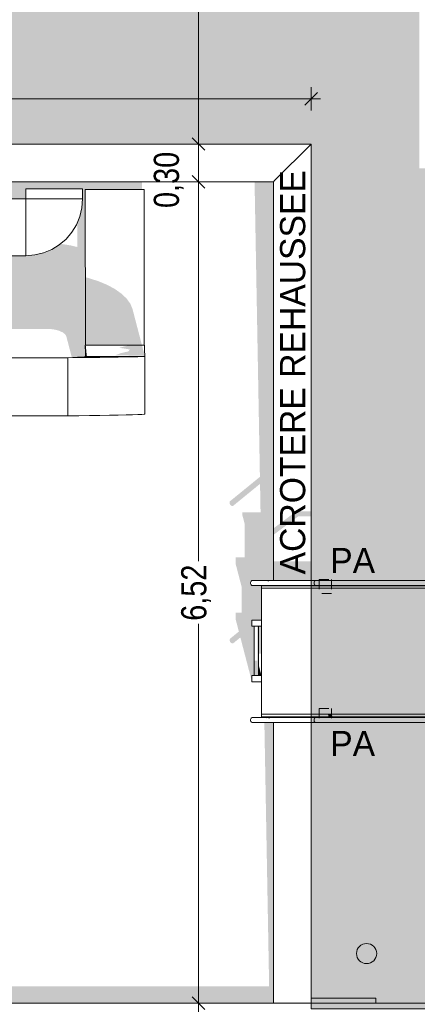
# Model space of a CAD drawing. Header units: millimetres. Extents: x 52659 to 1698020, y -10054 to 104697.
# Tile 283 of 363: x 277541 to 280700, y 26221 to 34037. Entities that reach past the tile are written whole.
import ezdxf

# ---------------------------------------------------------------- set-up
doc = ezdxf.new("R2010")
doc.units = ezdxf.units.MM
doc.header["$MEASUREMENT"] = 0
doc.linetypes.add('Tirets petits', pattern=[125, 75, -50])
for name, color, linetype in [('05-02 Cotation 200ème 100ème.Cotations', 7, 'Continuous'), ('06-02 Texte 200ème 100ème.Texte', 7, 'Continuous'), ('08-01 2D Dessin général.2D', 7, 'Continuous'), ('08-01 hachures', 7, 'Continuous'), ('A-FLOR-____-OTLN.Modèle IFC', 7, 'Continuous'), ('A-FLOR-HRAL-OTLN.Modèle IFC', 7, 'Continuous'), ('A-ROOF-____-OTLN.Modèle IFC', 7, 'Continuous'), ('A-WALL-____-OTLN.Modèle IFC', 7, 'Continuous'), ('M-EQPM-____-OTLN.Modèle IFC', 7, 'Continuous')]:
    doc.layers.add(name, color=color, linetype=linetype)
doc.styles.add('STYLE_GENERE_2', font='txt')
doc.styles.add('STYLE_GENERE_3', font='ARIALN.TTF')
doc.dimstyles.new('STYLE_GENERE__1', dxfattribs={"dimtxt": 200, "dimasz": 95, "dimexe": 0.18, "dimexo": 100, "dimgap": 0, "dimtad": 0, "dimlfac": 0.001, "dimzin": 0, "dimdsep": 46, "dimtxsty": 'STYLE_GENERE_3', "dimblk": 'ARROWHEAD_6', "dimblk1": 'ARROWHEAD_6', "dimblk2": 'ARROWHEAD_6', "dimcen": 0.09, "dimclrd": 7, "dimclre": 7, "dimclrt": 7, "dimazin": 0, "dimtfac": 1, "dimtdec": 4, "dimtmove": 2, "dimatfit": 3, "dimfxl": 1, "dimtolj": 1, "dimtzin": 0, "dimarcsym": 0})
doc.dimstyles.new('STYLE_GENERE__2', dxfattribs={"dimtxt": 200, "dimasz": 95, "dimexe": 0.18, "dimexo": 100, "dimgap": 0, "dimtad": 0, "dimlfac": 0.001, "dimzin": 0, "dimdsep": 46, "dimtxsty": 'STYLE_GENERE_3', "dimblk": 'ARROWHEAD_6', "dimblk1": 'ARROWHEAD_6', "dimblk2": 'ARROWHEAD_6', "dimcen": 0.09, "dimclrd": 7, "dimclre": 7, "dimclrt": 7, "dimazin": 0, "dimtfac": 1, "dimtdec": 4, "dimtmove": 0, "dimatfit": 3, "dimfxl": 1, "dimtolj": 1, "dimtzin": 0, "dimarcsym": 0})
doc.dimstyles.new('STYLE_GENERE__5', dxfattribs={"dimtxt": 200, "dimasz": 95, "dimexe": 0.18, "dimexo": 100, "dimgap": 0, "dimtad": 0, "dimtih": 1, "dimtoh": 1, "dimlfac": 0.001, "dimzin": 0, "dimdsep": 46, "dimtxsty": 'STYLE_GENERE_3', "dimblk": 'ARROWHEAD_6', "dimblk1": 'ARROWHEAD_6', "dimblk2": 'ARROWHEAD_6', "dimcen": 0.09, "dimclrd": 7, "dimclre": 7, "dimclrt": 7, "dimazin": 0, "dimtfac": 1, "dimtdec": 4, "dimtmove": 0, "dimatfit": 3, "dimfxl": 1, "dimtolj": 1, "dimtzin": 0, "dimarcsym": 0})

# ---------------------------------------------------------------- blocks, each defined once
blk = doc.blocks.new('*D855', base_point=(261781.6, 40089))
at = {"layer": '05-02 Cotation 200ème 100ème.Cotations', "color": 7, "linetype": 'Continuous', "lineweight": 25, "transparency": 16777216}
for p, q in [((273996.6, 33459.3), (273896.6, 33359.3)), ((279806.2, 33359.3), (279906.2, 33459.3))]:
    blk.add_line(p, q, dxfattribs=at)
at = {"layer": '05-02 Cotation 200ème 100ème.Cotations', "color": 7, "linetype": 'Continuous', "lineweight": 13, "transparency": 16777216}
for p, q in [((273946.6, 33315.6), (273946.6, 33503.1)), ((279856.2, 33315.6), (279856.2, 33503.1)), ((273871.6, 33409.3), (273946.6, 33409.3)), ((273946.6, 33409.3), (276652.6, 33409.3)), ((277150.3, 33409.3), (279856.2, 33409.3)), ((279856.2, 33409.3), (279931.2, 33409.3))]:
    blk.add_line(p, q, dxfattribs=at)
at = {"layer": '05-02 Cotation 200ème 100ème.Cotations', "color": 7, "lineweight": 9, "transparency": 16777216, "insert": (276677.4, 33309.3), "char_height": 200, "attachment_point": 7, "style": 'STYLE_GENERE_3'}
blk.add_mtext('\\A1;5,91', dxfattribs=at)
blk = doc.blocks.new('ARROWHEAD_6')
at = {"color": 0, "linetype": 'Continuous', "lineweight": 0}
for p, q in [((0, 0), (-1, 0)), ((-0.5, -0.5), (0.5, 0.5))]:
    blk.add_line(p, q, dxfattribs=at)
blk = doc.blocks.new('*D872', base_point=(261781.6, 40089))
at = {"layer": '05-02 Cotation 200ème 100ème.Cotations', "color": 7, "linetype": 'Continuous', "lineweight": 25, "transparency": 16777216}
for p, q in [((278911, 32800.4), (279011, 32700.4)), ((278911, 26279.2), (279011, 26179.2))]:
    blk.add_line(p, q, dxfattribs=at)
at = {"layer": '05-02 Cotation 200ème 100ème.Cotations', "color": 7, "linetype": 'Continuous', "lineweight": 13, "transparency": 16777216}
for p, q in [((279054.8, 32750.4), (278867.3, 32750.4)), ((278961, 29738.7), (278961, 32750.4)), ((278961, 26229.2), (278961, 29240.9)), ((279054.8, 26229.2), (278867.3, 26229.2)), ((278961, 26154.2), (278961, 26229.2))]:
    blk.add_line(p, q, dxfattribs=at)
at = {"layer": '05-02 Cotation 200ème 100ème.Cotations', "color": 7, "lineweight": 9, "transparency": 16777216, "char_height": 200, "attachment_point": 7, "rotation": 90, "style": 'STYLE_GENERE_3'}
for s, insert in [('\\A1;0,30', (278843.3, 32542.7)), ('\\A1;6,52', (279061, 29265.8))]:
    blk.add_mtext(s, dxfattribs=dict(at, insert=insert))
blk = doc.blocks.new('*D873', base_point=(261781.6, 40089))
at = {"layer": '05-02 Cotation 200ème 100ème.Cotations', "color": 7, "linetype": 'Continuous', "lineweight": 25, "transparency": 16777216}
for p, q in [((278911, 33100.4), (279011, 33000.4)), ((278911, 32800.4), (279011, 32700.4))]:
    blk.add_line(p, q, dxfattribs=at)
at = {"layer": '05-02 Cotation 200ème 100ème.Cotations', "color": 7, "linetype": 'Continuous', "lineweight": 13, "transparency": 16777216}
for p, q in [((279054.8, 33050.4), (278867.3, 33050.4)), ((278961, 32750.4), (278961, 33050.4)), ((279054.8, 32750.4), (278867.3, 32750.4))]:
    blk.add_line(p, q, dxfattribs=at)
blk = doc.blocks.new('*D874', base_point=(261781.6, 40089))
at = {"layer": '05-02 Cotation 200ème 100ème.Cotations', "color": 7, "linetype": 'Continuous', "lineweight": 13, "transparency": 16777216}
for p, q in [((279054.8, 40099), (278867.3, 40099)), ((278961, 40099), (278961, 40174)), ((278961, 36823.6), (278961, 40099)), ((278961, 33050.4), (278961, 36325.8)), ((279054.8, 33050.4), (278867.3, 33050.4))]:
    blk.add_line(p, q, dxfattribs=at)
at = {"layer": '05-02 Cotation 200ème 100ème.Cotations', "color": 7, "linetype": 'Continuous', "lineweight": 25, "transparency": 16777216}
for p, q in [((279011, 40049), (278911, 40149)), ((278911, 33100.4), (279011, 33000.4))]:
    blk.add_line(p, q, dxfattribs=at)
at = {"layer": '05-02 Cotation 200ème 100ème.Cotations', "color": 7, "lineweight": 9, "transparency": 16777216, "insert": (279061, 36350.7), "char_height": 200, "attachment_point": 7, "rotation": 90, "style": 'STYLE_GENERE_3'}
blk.add_mtext('\\A1;7,05', dxfattribs=at)
blk = doc.blocks.new('*D879', base_point=(261781.6, 40089))
at = {"layer": '05-02 Cotation 200ème 100ème.Cotations', "color": 7, "linetype": 'Continuous', "lineweight": 13, "transparency": 16777216}
for p, q in [((262071.6, 38507.3), (262071.6, 38694.8)), ((291896.6, 38507.3), (291896.6, 38694.8)), ((262071.6, 38601), (276671.2, 38601)), ((277297, 38601), (291896.6, 38601))]:
    blk.add_line(p, q, dxfattribs=at)
at = {"layer": '05-02 Cotation 200ème 100ème.Cotations', "color": 7, "linetype": 'Continuous', "lineweight": 25, "transparency": 16777216}
for p, q in [((262121.6, 38651), (262021.6, 38551)), ((291946.6, 38651), (291846.6, 38551))]:
    blk.add_line(p, q, dxfattribs=at)
at = {"layer": '05-02 Cotation 200ème 100ème.Cotations', "color": 7, "lineweight": 9, "transparency": 16777216, "char_height": 200, "attachment_point": 7, "style": 'STYLE_GENERE_3'}
for s, insert in [('\\A1;0,15', (291747.6, 38771)), ('\\A1;29,83', (276696.1, 38501))]:
    blk.add_mtext(s, dxfattribs=dict(at, insert=insert))

msp = doc.modelspace()

# ---------------------------------------------------------------- hatches: boundary and pattern name
at = {"layer": '08-01 hachures', "linetype": 'Continuous', "lineweight": 0, "true_color": 0x5d5d5d}
h = msp.add_hatch(dxfattribs=at)
h.set_pattern_fill('CROSS_225_29_0002', color=251, style=0, pattern_type=2)
h.set_pattern_definition([(360, (261781.56, 40089.01), (127, 127), [63.5, -190.5]), (90, (261813.31, 40057.26), (-126.99996, 127.00004), [63.5, -190.5])])
h.paths.add_polyline_path([(291896.616, 39799.316), (291896.616, 26184.777), (279856.246, 26184.777), (279856.246, 33050.401), (273946.616, 33050.401), (273946.616, 27583.896), (268398.725, 27583.896), (268398.725, 27184.128), (273946.616, 27184.128), (273946.616, 26229.221), (267589.344, 26229.221), (267589.78, 26089.012), (262071.556, 26099.012), (262062.289, 39808.28)])
h.paths.add_polyline_path([(264195.257, 32856.94), (262795.257, 32856.94), (262795.257, 34278.427), (264195.257, 34278.427)], flags=0)
h.paths.add_polyline_path([(265845.317, 32856.94), (265845.317, 34192.524), (267195.317, 34192.524), (267195.317, 32856.94)], flags=0)
h.paths.add_polyline_path([(272245.317, 34267.248), (270895.317, 34267.248), (270895.317, 35602.833), (272245.317, 35602.833)], flags=0)
h.paths.add_polyline_path([(272342.536, 31701.424), (273207.642, 31701.424), (273207.642, 30827.306), (272342.536, 30827.306)], flags=0)
h.paths.add_polyline_path([(275500.317, 34217.782), (274100.317, 34217.782), (274100.317, 35639.269), (275500.317, 35639.269)], flags=0)
h.paths.add_polyline_path([(282115.317, 32856.94), (280715.317, 32856.94), (280715.317, 34241.991), (282115.317, 34241.991)], flags=0)
h.paths.add_polyline_path([(283715.143, 32856.94), (283715.143, 34241.991), (285115.143, 34241.991), (285115.143, 32856.94)], flags=0)
h.paths.add_polyline_path([(284346.151, 31701.424), (285211.258, 31701.424), (285211.258, 30827.306), (284346.151, 30827.306)], flags=0)
h.paths.add_polyline_path([(286715.317, 32856.94), (286715.317, 34278.427), (288115.317, 34278.427), (288115.317, 32856.94)], flags=0)
h.paths.add_polyline_path([(289686.273, 32856.94), (289686.273, 34241.991), (291086.273, 34241.991), (291086.273, 32856.94)], flags=0)
at = {"layer": 'A-FLOR-____-OTLN.Modèle IFC', "linetype": 'Continuous', "lineweight": 0, "true_color": 0xbfbfbf}
for points in [[(274286.146, 31954.474), (274287.797, 31949.857), (274289.334, 31948.962), (274492.431, 31948.962), (274498.599, 31942.793), (274498.874, 31921.82), (274565.228, 31921.82), (274599.487, 31887.561), (274598.078, 31981.177), (274320.773, 31981.177), (274320.773, 32331.177), (275876.412, 32331.177), (275876.412, 32331.157), (275950.734, 32325.307), (275972.602, 32321.319), (275988.113, 32317.844), (276023.481, 32307.841), (276059.621, 32294.462), (276062.982, 32293.045), (276092.599, 32279.211), (276125.459, 32260.799), (276127.114, 32259.779), (276156.389, 32240.122), (276186.192, 32216.598), (276186.65, 32216.206), (276213.279, 32191.534), (276236.693, 32166.365), (276261.866, 32134.645), (276283.019, 32102.938), (276300.955, 32070.855), (276308.383, 32052.922), (276317.068, 32035.797), (276322.697, 32018.365), (276329.585, 32001.736), (276339.876, 31965.168), (276344.445, 31943.908), (276344.768, 31940.503), (276347.051, 31928.99), (276352.921, 31854.407), (276352.921, 31469.949), (276002.921, 31469.949), (276002.921, 31854.407), (275996.791, 31890.728), (275993.469, 31899.948), (275983.282, 31919.935), (275971.819, 31935.801), (275957.825, 31949.795), (275941.908, 31961.421), (275923.339, 31970.885), (275908.224, 31976.095), (275876.151, 31981.177), (275844.444, 31981.177), (275846.35, 31884.322), (275845.743, 31764.403), (275844.95, 31635.692), (275848.32, 31603.075), (275848.327, 31597.686), (275936.746, 31258.958), (275936.746, 31257.53), (275945.897, 31235.751), (275954.53, 31226.691), (276002.428, 31226.784), (276002.428, 31350.871), (276002.527, 31356.689), (276002.625, 31373.572), (276002.724, 31399.868), (276002.823, 31433.003), (276002.921, 31469.733), (276352.648, 31469.734), (276352.65, 31407.693), (276352.648, 31352.757), (276420.475, 31353.007), (276498.068, 31353.29), (276498.323, 31179.45), (276498.322, 31419.529), (276561.736, 31419.529), (276561.607, 31454.509), (276561.329, 31536.699), (276561.051, 31625.67), (276560.773, 31720.661), (276560.773, 32354.407), (276486.594, 32354.407), (276486.594, 32334.778), (276259.414, 32334.777), (276259.414, 32242.728), (276250.428, 32264.424), (276211.338, 32328.214), (276188.968, 32354.407), (274320.773, 32354.407), (274320.773, 32704.407), (277011.788, 32704.407), (277011.788, 32614.11), (277590.491, 32614.11), (277590.491, 32694.109), (278040.491, 32694.11), (278040.491, 32614.11), (278034.951, 32543.714), (278018.466, 32475.052), (277999.456, 32429.157), (277999.744, 32232.515), (277944.487, 32245.526), (277864.698, 32258.34), (277854.994, 32250.052), (277794.786, 32213.157), (277729.548, 32186.134), (277660.886, 32169.65), (277590.491, 32164.11), (277011.788, 32164.11), (277011.788, 31720.661), (277011.51, 31625.67), (277011.232, 31536.699), (277010.955, 31454.509), (277010.825, 31419.529), (277088.178, 31419.529), (277088.178, 31582.6), (277743.089, 31582.6), (277743.089, 31587.642), (277744.476, 31582.455), (277783.986, 31582.112), (277821.889, 31576.977), (277855.634, 31567.58), (277882.934, 31554.736), (277901.987, 31539.504), (277911.192, 31523.708), (277911.192, 31523.432), (277955.1, 31355.223), (277962.827, 31355.551), (277998.788, 31357.198), (278029.471, 31358.836), (278052.822, 31360.464), (278063.24, 31361.626), (278062.856, 31389.252), (278061.94, 31453.902), (278063.21, 31453.902), (278061.4, 32688.841), (278511.569, 32689.501), (278511.48, 32750.401), (274270.246, 32750.401), (274270.246, 32547.975), (274276.31, 32524.746), (274270.246, 32524.746), (274270.246, 32174.746), (274300.202, 32059.986), (274282.959, 32059.986), (274281.639, 32057.098), (274280.626, 32050.624), (274279.989, 32041.005), (274279.772, 32028.896), (274279.989, 32015.123), (274280.626, 32000.624), (274281.639, 31986.388), (274282.959, 31973.384), (274284.497, 31962.498)], [(279208.815, 29112.364), (279209.417, 29106.992), (279211.183, 29101.595), (279213.993, 29096.54), (279217.654, 29092.172), (279221.918, 29088.789), (279226.494, 29086.622), (279231.07, 29085.817), (279235.334, 29086.43), (279238.995, 29088.42), (279294.119, 29133.48), (279385.866, 28781.999), (279385.866, 28830.913), (279403.351, 28830.913), (279403.351, 29222), (279385.866, 29221.999), (279385.866, 29270.913), (279461.457, 29270.913), (279461.457, 29544.273), (279556.246, 29544.273), (279556.246, 29545.671), (279546.712, 29545.67), (279390.251, 29545.499), (279386.063, 29546.18), (279382.161, 29548.178), (279378.81, 29551.357), (279376.238, 29555.499), (279374.622, 29560.322), (279374.071, 29565.499), (279374.622, 29570.675), (279376.238, 29575.499), (279378.81, 29579.641), (279382.161, 29582.819), (279386.063, 29584.817), (279390.251, 29585.499), (279529.686, 29585.346), (279556.246, 29585.378), (279556.246, 32750.401), (279406.917, 32750.401), (279449.358, 30408.239), (279418.998, 30383.491), (279327.889, 30309.203), (279212.806, 30215.596), (279209.997, 30212.366), (279208.23, 30208.116), (279207.628, 30203.136), (279208.23, 30197.764), (279209.997, 30192.366), (279212.806, 30187.312), (279216.468, 30182.944), (279220.731, 30179.561), (279225.307, 30177.394), (279229.883, 30176.589), (279234.147, 30177.202), (279237.808, 30179.191), (279358, 30277.441), (279441.65, 30345.458), (279450.367, 30352.585), (279454.463, 30126.557), (279309.464, 30126.557), (279309.464, 30106.557), (279328.588, 30033.29), (279328.588, 29770.161), (279255.547, 29770.161), (279255.547, 29721.247), (279304.154, 29535.036), (279304.154, 29330.161), (279255.547, 29330.161), (279255.547, 29281.247), (279281.95, 29180.1), (279213.993, 29124.824), (279211.183, 29121.595), (279209.417, 29117.345)], [(277590.491, 32614.11), (277590.491, 32613.797), (277590.709, 32613.91), (277590.803, 32614.109)], [(279458.907, 29221.999), (279461.457, 29221.999), (279461.457, 29270.913), (279458.907, 29270.913)], [(279403.768, 28830.913), (279438.511, 28830.913), (279438.511, 29221.999), (279428.202, 29221.999), (279428.202, 28948.544), (279403.768, 28948.544)], [(279438.511, 29222), (279438.511, 29003.521), (279461.457, 29003.521), (279461.457, 29222)], [(279438.511, 28830.913), (279461.457, 28830.913), (279438.511, 28918.819)], [(279458.907, 28830.913), (279458.907, 28781.999), (279461.457, 28781.999), (279461.457, 28830.913)], [(274246.616, 26229.221), (279556.246, 26229.221), (279556.246, 28457.369), (279547.255, 28457.367), (279484.711, 28457.299), (279522.636, 26364.378), (274246.616, 26364.378)], [(279483.99, 28497.094), (279530.23, 28497.044), (279556.246, 28497.074), (279556.246, 28504.273), (279483.86, 28504.273)], [(279990.059, 28524.273), (279995.28, 28504.273), (280025.785, 28504.273), (280020.564, 28524.273)]]:
    msp.add_hatch(color=9, dxfattribs=at).paths.add_polyline_path(points)
at = {"layer": 'A-FLOR-HRAL-OTLN.Modèle IFC', "linetype": 'Continuous', "lineweight": 0, "true_color": 0xbfbfbf}
for points in [[(279517.945, 29581.172), (279493.457, 29577.674), (279535.613, 29581.366)], [(280027.552, 29585.506), (280007.552, 29585.506), (280007.552, 29585.419), (280027.552, 29585.405)], [(279518.487, 28492.869), (279494, 28489.372), (279536.155, 28493.063)], [(280007.552, 28497.116), (280027.552, 28497.103), (280027.552, 28497.504), (280007.552, 28497.504)]]:
    msp.add_hatch(color=9, dxfattribs=at).paths.add_polyline_path(points)
at = {"layer": 'A-ROOF-____-OTLN.Modèle IFC', "linetype": 'Continuous', "lineweight": 0, "true_color": 0xbfbfbf}
for points in [[(262071.556, 26099.012), (267589.344, 26099.012), (267589.344, 26229.221), (273946.616, 26229.221), (273946.616, 33050.401), (279843.635, 33050.401), (279828.817, 33107.171), (279829.663, 33152.238), (279822.527, 33179.577), (273912.897, 33179.577), (273907.803, 32908.336), (273911.998, 26368.242), (267553.055, 26368.241), (267552.086, 26355.382), (267520.461, 26476.534), (267520.632, 26485.649), (267513.496, 26512.988), (262071.556, 26512.988)], [(279556.246, 29946.966), (279635.016, 30006.018), (279753.587, 30094.453), (279856.246, 30094.451), (279856.246, 30135.788), (279740.433, 30135.78), (279737.774, 30134.705), (279609.524, 30038.582), (279556.246, 29998.757)], [(279556.246, 29585.378), (279639.758, 29585.476), (279743.511, 29585.345), (279856.246, 29585.463), (279856.246, 29736.629), (279556.246, 29736.629)], [(279556.246, 29544.273), (279856.246, 29544.273), (279856.246, 29545.535), (279736.238, 29545.662), (279638.642, 29545.683), (279633.356, 29545.683), (279556.246, 29545.671)], [(279856.246, 29544.273), (320606.617, 29544.273), (320606.617, 29545.262), (320587.552, 29545.262), (320587.552, 29545.603), (320514.266, 29545.653), (320353.32, 29545.507), (320179.465, 29545.653), (320036.037, 29545.74), (319772.494, 29545.59), (319571.511, 29545.679), (319416.225, 29545.621), (319185.732, 29545.564), (319167.552, 29545.558), (319167.552, 29545.262), (319147.552, 29545.262), (319147.552, 29545.552), (319014.188, 29545.51), (318837.325, 29545.512), (318552.737, 29545.674), (318467.705, 29545.528), (318343.884, 29545.551), (318197.071, 29545.599), (318100.864, 29545.602), (317903.491, 29545.5), (317727.552, 29545.5), (317727.552, 29545.262), (317707.552, 29545.262), (317707.552, 29545.5), (317594.642, 29545.499), (317291.624, 29545.548), (317047.49, 29545.712), (316828.337, 29545.509), (316598.712, 29545.523), (316358.311, 29545.504), (316287.552, 29545.506), (316287.552, 29545.262), (316267.552, 29545.262), (316267.552, 29545.507), (316078.615, 29545.512), (315796.47, 29545.499), (315625.017, 29545.504), (315469.826, 29545.532), (315253.938, 29545.659), (315171.676, 29545.601), (315021.642, 29545.588), (314847.552, 29545.521), (314847.552, 29545.262), (314827.552, 29545.262), (314827.552, 29545.514), (314819.667, 29545.511), (314669.779, 29545.582), (314627.552, 29545.569), (314627.552, 29545.262), (314607.552, 29545.262), (314607.552, 29545.562), (314484.465, 29545.523), (314322.701, 29545.58), (314213.403, 29545.521), (314136.027, 29545.644), (313874.475, 29545.535), (313695.569, 29545.502), (313523.841, 29545.525), (313211.069, 29545.507), (313187.552, 29545.506), (313187.552, 29545.262), (313167.552, 29545.262), (313167.552, 29545.506), (313000.591, 29545.503), (312773.348, 29545.526), (312597.661, 29545.516), (312398.603, 29545.499), (312216.794, 29545.572), (312026.856, 29545.539), (311757.049, 29545.596), (311737.552, 29545.599), (311737.552, 29545.262), (311717.552, 29545.262), (311717.552, 29545.602), (311582.423, 29545.624), (311395.58, 29545.505), (311201.129, 29545.579), (311032.412, 29545.553), (310824.379, 29545.504), (310626.038, 29545.506), (310445.388, 29545.539), (310287.552, 29545.527), (310287.552, 29545.262), (310267.552, 29545.262), (310267.552, 29545.526), (310044.532, 29545.5), (309842.051, 29545.558), (309637.807, 29545.502), (309328.93, 29545.523), (309129.108, 29545.606), (308878.078, 29545.526), (308837.552, 29545.544), (308837.552, 29545.262), (308817.552, 29545.262), (308817.552, 29545.553), (308627.552, 29545.636), (308627.552, 29545.262), (308607.552, 29545.262), (308607.552, 29545.634), (308416.71, 29545.503), (308250.741, 29545.58), (308073.84, 29545.55), (307881.5, 29545.536), (307690.821, 29545.509), (307521.436, 29545.522), (307337.881, 29545.551), (307187.552, 29545.525), (307187.552, 29545.262), (307167.552, 29545.262), (307167.552, 29545.521), (307111.657, 29545.512), (306871.371, 29545.55), (306628.866, 29545.551), (306336.635, 29545.575), (306139.562, 29545.528), (305922.979, 29545.499), (305727.552, 29545.513), (305727.552, 29545.262), (305707.552, 29545.262), (305707.552, 29545.515), (305647.295, 29545.519), (305354.051, 29545.499), (305185.585, 29545.533), (305011.372, 29545.581), (304779.792, 29545.591), (304604.008, 29545.508), (304422.379, 29545.553), (304287.552, 29545.56), (304287.552, 29545.262), (304267.552, 29545.262), (304267.552, 29545.562), (304159.494, 29545.567), (303909.842, 29545.499), (303746.294, 29545.606), (303444.338, 29545.502), (303211.152, 29545.516), (302966.289, 29545.665), (302847.552, 29545.575), (302847.552, 29545.262), (302827.552, 29545.262), (302827.552, 29545.559), (302780.366, 29545.523), (302627.552, 29545.508), (302627.552, 29545.262), (302607.552, 29545.262), (302607.552, 29545.506), (302556.951, 29545.501), (302331.076, 29545.5), (302165.366, 29545.549), (302005.271, 29545.504), (301703.02, 29545.507), (301487.552, 29545.583), (301487.552, 29545.262), (301467.552, 29545.262), (301467.552, 29545.59), (301298.165, 29545.652), (301063.919, 29545.516), (300818.616, 29545.503), (300588.561, 29545.519), (300357.499, 29545.525), (300327.552, 29545.533), (300327.552, 29545.262), (300307.552, 29545.262), (300307.552, 29545.538), (300108.505, 29545.59), (299863.779, 29545.506), (299547.856, 29545.538), (299425.368, 29545.599), (299299.593, 29545.527), (299187.552, 29545.537), (299187.552, 29545.262), (299167.552, 29545.262), (299167.552, 29545.539), (299061.58, 29545.548), (298946.137, 29545.595), (298684.818, 29545.503), (298433.613, 29545.499), (298256.953, 29545.504), (298094.917, 29545.532), (298047.552, 29545.542), (298047.552, 29545.262), (298027.552, 29545.262), (298027.552, 29545.547), (297910.817, 29545.572), (297827.552, 29545.546), (297827.552, 29545.262), (297807.552, 29545.262), (297807.552, 29545.54), (297752.212, 29545.522), (297586.509, 29545.512), (297411.874, 29545.505), (297211.585, 29545.612), (296996.145, 29545.596), (296729.793, 29545.591), (296456.828, 29545.674), (296385.97, 29545.53), (296367.552, 29545.529), (296367.552, 29545.262), (296347.552, 29545.262), (296347.552, 29545.527), (296171.203, 29545.509), (295888.336, 29545.558), (295683.019, 29545.672), (295513.243, 29545.559), (295305.038, 29545.663), (295045.607, 29545.567), (294947.552, 29545.625), (294947.552, 29545.262), (294927.552, 29545.262), (294927.552, 29545.636), (294873.362, 29545.668), (294705.545, 29545.543), (294401.814, 29545.538), (294140.764, 29545.612), (293901.453, 29545.556), (293690.372, 29545.562), (293517.281, 29545.506), (293487.552, 29545.507), (293487.552, 29545.262), (293467.552, 29545.262), (293467.552, 29545.507), (293242.069, 29545.513), (293082.087, 29545.588), (292963.334, 29545.623), (292693.559, 29545.602), (292522.883, 29545.52), (292338.046, 29545.512), (292148.506, 29545.505), (292047.552, 29545.53), (292047.552, 29545.262), (292027.552, 29545.262), (292027.552, 29545.535), (291836.467, 29545.582), (291807.552, 29545.596), (291807.552, 29545.262), (291787.552, 29545.262), (291787.552, 29545.606), (291629.155, 29545.681), (291387.494, 29545.5), (291090.034, 29545.521), (290797.661, 29545.504), (290503.514, 29545.559), (290387.552, 29545.544), (290387.552, 29545.262), (290367.552, 29545.262), (290367.552, 29545.542), (290213.914, 29545.522), (290048.448, 29545.615), (289871.651, 29545.505), (289741.275, 29545.743), (289567.896, 29545.623), (289374.97, 29545.531), (289222.352, 29545.568), (289035.744, 29545.499), (288927.552, 29545.512), (288927.552, 29545.262), (288907.552, 29545.262), (288907.552, 29545.515), (288842.826, 29545.523), (288564.225, 29545.588), (288381.734, 29545.578), (288165.475, 29545.527), (287963.569, 29545.507), (287780.203, 29545.499), (287613.485, 29545.573), (287487.552, 29545.521), (287487.552, 29545.262), (287467.552, 29545.262), (287467.552, 29545.512), (287436.825, 29545.5), (287130.669, 29545.509), (286914.779, 29545.558), (286718.957, 29545.509), (286434.953, 29545.508), (286154.334, 29545.502), (286047.552, 29545.52), (286047.552, 29545.262), (286027.552, 29545.262), (286027.552, 29545.524), (285934.667, 29545.54), (285807.552, 29545.523), (285807.552, 29545.262), (285787.552, 29545.262), (285787.552, 29545.52), (285712.506, 29545.511), (285530.667, 29545.596), (285283.025, 29545.532), (285055.349, 29545.501), (284741.261, 29545.636), (284498.315, 29545.526), (284367.552, 29545.512), (284367.552, 29545.262), (284347.552, 29545.262), (284347.552, 29545.51), (284251.984, 29545.499), (284074.38, 29545.543), (283885.181, 29545.54), (283673.778, 29545.606), (283438.542, 29545.513), (283229.046, 29545.559), (283014.702, 29545.507), (282927.552, 29545.579), (282927.552, 29545.262), (282907.552, 29545.262), (282907.552, 29545.596), (282816.724, 29545.67), (282600.278, 29545.57), (282379.057, 29545.511), (282150.307, 29545.509), (281926.705, 29545.607), (281743.492, 29545.614), (281549.19, 29545.509), (281467.552, 29545.529), (281467.552, 29545.262), (281447.552, 29545.262), (281447.552, 29545.534), (281369.265, 29545.553), (281191.006, 29545.57), (280955.082, 29545.59), (280684.184, 29545.527), (280428.368, 29545.654), (280278.541, 29545.499), (280110.59, 29545.657), (280027.552, 29545.597), (280027.552, 29545.262), (280007.552, 29545.262), (280007.552, 29545.583), (279889.868, 29545.499), (279856.246, 29545.535)], [(279856.246, 26269.012), (280371.556, 26269.012), (280371.556, 26229.221), (320606.616, 26229.221), (320606.616, 28457.26), (320587.552, 28457.26), (320587.552, 28457.301), (320571.782, 28457.312), (320572.007, 26368.242), (279856.246, 26368.242)], [(279556.246, 26229.221), (279856.246, 26229.221), (279856.246, 26235.62), (279556.246, 26235.62)]]:
    msp.add_hatch(color=9, dxfattribs=at).paths.add_polyline_path(points)
at = {"layer": 'M-EQPM-____-OTLN.Modèle IFC', "linetype": 'Continuous', "lineweight": 0, "true_color": 0xbfbfbf}
for points in [[(278063.21, 31453.902), (278511.954, 31453.902), (278436.807, 31741.759), (278436.807, 31742.102), (278419.205, 31783.68), (278389.533, 31824.353), (278348.397, 31863.274), (278296.633, 31899.635), (278235.295, 31932.677), (278165.635, 31961.71), (278089.073, 31986.128), (278062.421, 31992.403)], [(278414.44, 31453.902), (278332.723, 31432.913), (278519.098, 31426.534), (278518.339, 31429.444)], [(278519.098, 31426.534), (278332.723, 31432.913), (278415.836, 31419.492), (278519.414, 31425.323)], [(278414.44, 31453.902), (278518.339, 31429.444), (278511.954, 31453.902)], [(278415.836, 31419.492), (278522.343, 31414.102), (278519.414, 31425.323)], [(278281.742, 31363.987), (278071.711, 31363.679), (278071.711, 31363.586), (278071.896, 31363.65), (278073.287, 31363.663), (278211.442, 31363.877), (278211.959, 31363.879), (278212.011, 31363.877), (278281.672, 31363.985)], [(278072.023, 31364.449), (278072.023, 31363.68), (278535.328, 31364.359), (278535.304, 31364.449)], [(278344.587, 31390.43), (278301.749, 31374.037), (278531.593, 31381.205), (278531.537, 31381.41)], [(278301.749, 31374.037), (278534.876, 31368.681), (278531.593, 31381.205)], [(278405.135, 31404.206), (278344.587, 31390.43), (278525.861, 31400.627), (278525.7, 31401.241)], [(278344.587, 31390.43), (278531.537, 31381.41), (278526.593, 31398.99), (278526.287, 31398.992), (278525.861, 31400.627)], [(278415.836, 31419.492), (278405.135, 31404.206), (278522.682, 31412.803), (278522.343, 31414.102)], [(278405.135, 31404.206), (278525.7, 31401.241), (278522.682, 31412.803)]]:
    msp.add_hatch(color=9, dxfattribs=at).paths.add_polyline_path(points)

# ---------------------------------------------------------------- linework, layer by layer
at = {"color": 7, "linetype": 'Tirets petits', "lineweight": 9}
for p, q in [((279921.044, 29592.339), (280017.293, 29592.339)), ((279921.044, 29592.339), (279921.044, 29481.607)), ((280017.293, 29592.339), (280017.293, 29481.607)), ((280017.293, 29481.607), (279921.044, 29481.607)), ((279920.927, 28567.948), (280017.176, 28567.948)), ((279920.927, 28567.948), (279920.927, 28457.217)), ((280017.176, 28567.948), (280017.176, 28457.217)), ((280017.176, 28457.217), (279920.927, 28457.217))]:
    msp.add_line(p, q, dxfattribs=at)
at = {"layer": '08-01 2D Dessin général.2D', "color": 7, "linetype": 'Continuous', "lineweight": 18}
msp.add_circle((280297.049, 26623.797), 80, dxfattribs=at)
msp.add_circle((280297.049, 26623.797), 80, dxfattribs=at)
at = {"layer": '08-01 hachures', "color": 255, "linetype": 'Continuous', "lineweight": 0, "flags": 128}
msp.add_lwpolyline([(291896.616, 39799.316), (291896.616, 26184.777), (279856.246, 26184.777), (279856.246, 33050.401), (273946.616, 33050.401), (273946.616, 27583.896), (268398.725, 27583.896), (268398.725, 27184.128), (273946.616, 27184.128), (273946.616, 26229.221), (267589.344, 26229.221), (267589.78, 26089.012), (262071.556, 26099.012), (262062.289, 39808.28)], close=True, dxfattribs=at)
at = {"layer": 'A-FLOR-____-OTLN.Modèle IFC', "color": 7, "linetype": 'Continuous', "lineweight": 18}
for p, q in [((279461.457, 29524.273), (279461.457, 29544.273)), ((321181.457, 29544.273), (279461.457, 29544.273)), ((279461.457, 28524.273), (279461.457, 29524.273)), ((321181.457, 29524.273), (279461.457, 29524.273)), ((279385.866, 29270.913), (279385.866, 29221.999)), ((279461.457, 29270.913), (279385.866, 29270.913)), ((279385.866, 29221.999), (279461.457, 29221.999)), ((279403.351, 29221.999), (279403.351, 28830.913)), ((279403.768, 29221.999), (279403.768, 28830.913)), ((279438.511, 28830.913), (279438.511, 29221.999)), ((279385.866, 28830.913), (279385.866, 28781.999)), ((279461.457, 28830.913), (279385.866, 28830.913)), ((279385.866, 28781.999), (279461.457, 28781.999)), ((279461.457, 28504.273), (279461.457, 28524.273)), ((321181.457, 28524.273), (279461.457, 28524.273)), ((321181.457, 28504.273), (279461.457, 28504.273))]:
    msp.add_line(p, q, dxfattribs=at)
at = {"layer": 'A-FLOR-HRAL-OTLN.Modèle IFC', "color": 7, "linetype": 'Continuous', "lineweight": 18}
for p, q in [((279374.071, 29565.499), (279374.622, 29570.675)), ((279374.622, 29560.322), (279374.071, 29565.499)), ((279374.622, 29570.675), (279376.238, 29575.499)), ((279376.238, 29555.499), (279374.622, 29560.322)), ((279376.238, 29575.499), (279378.81, 29579.641)), ((279378.81, 29551.357), (279376.238, 29555.499)), ((279378.81, 29579.641), (279382.161, 29582.819)), ((279382.161, 29548.178), (279378.81, 29551.357)), ((279382.161, 29582.819), (279386.063, 29584.817)), ((279386.063, 29546.18), (279382.161, 29548.178)), ((279386.063, 29584.817), (279390.251, 29585.499)), ((279390.251, 29585.499), (279529.689, 29585.346)), ((279513.888, 29585.328), (279639.757, 29585.476)), ((279762.4, 29585.321), (279639.757, 29585.476)), ((279743.511, 29585.345), (279889.868, 29585.499)), ((279880.025, 29570.675), (279879.678, 29565.499)), ((279879.678, 29565.499), (279880.025, 29560.322)), ((279881.043, 29575.499), (279880.025, 29570.675)), ((279880.025, 29560.322), (279881.043, 29555.499)), ((279882.663, 29579.641), (279881.043, 29575.499)), ((279881.043, 29555.499), (279882.663, 29551.357)), ((279884.773, 29582.819), (279882.663, 29579.641)), ((279882.663, 29551.357), (279884.773, 29548.178)), ((279889.868, 29585.499), (280152.95, 29585.319)), ((280027.552, 29585.506), (280007.552, 29585.506)), ((280116.431, 29585.344), (280277.355, 29585.49)), ((280451.21, 29585.345), (280277.355, 29585.49)), ((280451.21, 29585.345), (280594.638, 29585.258)), ((280858.181, 29585.408), (280575.729, 29585.247)), ((279390.251, 29545.499), (279386.063, 29546.18)), ((279546.712, 29545.67), (279390.251, 29545.499)), ((279546.712, 29545.67), (279638.642, 29545.683)), ((279638.642, 29545.683), (279736.238, 29545.662)), ((279889.868, 29545.499), (279736.238, 29545.662)), ((280140.429, 29545.678), (279889.868, 29545.499)), ((280007.552, 29545.583), (280007.552, 29545.262)), ((280007.552, 29545.262), (280027.552, 29545.262)), ((280027.552, 29545.597), (280027.552, 29545.262)), ((280278.541, 29545.499), (280110.59, 29545.657)), ((280428.368, 29545.654), (280278.541, 29545.499)), ((280428.368, 29545.654), (280684.184, 29545.527)), ((280955.082, 29545.59), (280684.184, 29545.527)), ((279374.613, 28477.196), (279375.165, 28482.373)), ((279375.165, 28472.02), (279374.613, 28477.196)), ((279375.165, 28482.373), (279376.781, 28487.196)), ((279376.781, 28467.196), (279375.165, 28472.02)), ((279376.781, 28487.196), (279379.352, 28491.338)), ((279379.352, 28463.054), (279376.781, 28467.196)), ((279379.352, 28491.338), (279382.703, 28494.517)), ((279382.703, 28459.876), (279379.352, 28463.054)), ((279382.703, 28494.517), (279386.606, 28496.515)), ((279386.606, 28457.878), (279382.703, 28459.876)), ((279386.606, 28496.515), (279390.794, 28497.196)), ((279390.794, 28457.196), (279386.606, 28457.878)), ((279390.794, 28497.196), (279530.232, 28497.044)), ((279547.255, 28457.367), (279390.794, 28457.196)), ((279514.43, 28497.025), (279640.3, 28497.173)), ((279547.255, 28457.367), (279639.184, 28457.381)), ((279639.184, 28457.381), (279736.781, 28457.359)), ((279762.943, 28497.018), (279640.3, 28497.173)), ((279890.411, 28457.196), (279736.781, 28457.359)), ((279744.053, 28497.042), (279890.411, 28497.196)), ((279880.568, 28482.373), (279880.221, 28477.196)), ((279880.221, 28477.196), (279880.568, 28472.02)), ((279881.586, 28487.196), (279880.568, 28482.373)), ((279880.568, 28472.02), (279881.586, 28467.196)), ((279883.205, 28491.338), (279881.586, 28487.196)), ((279881.586, 28467.196), (279883.205, 28463.054)), ((279885.316, 28494.517), (279883.205, 28491.338)), ((279883.205, 28463.054), (279885.316, 28459.876)), ((279890.411, 28497.196), (280153.493, 28497.017)), ((280140.972, 28457.375), (279890.411, 28457.196)), ((280027.552, 28497.504), (280007.552, 28497.504)), ((280007.552, 28497.504), (280007.552, 28497.116)), ((280007.552, 28457.26), (280027.552, 28457.26)), ((280027.552, 28497.504), (280027.552, 28497.103)), ((280279.084, 28457.197), (280111.133, 28457.354)), ((280116.974, 28497.042), (280277.898, 28497.188)), ((280451.753, 28497.042), (280277.898, 28497.188)), ((280428.911, 28457.351), (280279.084, 28457.197)), ((280428.911, 28457.351), (280684.727, 28457.224)), ((280451.753, 28497.042), (280595.181, 28496.955)), ((280858.723, 28497.105), (280576.271, 28496.944)), ((280955.625, 28457.287), (280684.727, 28457.224))]:
    msp.add_line(p, q, dxfattribs=at)
at = {"layer": 'A-ROOF-____-OTLN.Modèle IFC', "color": 7, "linetype": 'Continuous', "lineweight": 18}
for p, q in [((273946.616, 33050.401), (279856.246, 33050.401)), ((279565.487, 32759.641), (279856.246, 33050.401)), ((279856.246, 33050.401), (279856.246, 32759.641)), ((279556.246, 32750.401), (279565.487, 32759.641)), ((279856.246, 32759.641), (279856.246, 29585.452)), ((274246.616, 32750.401), (279556.246, 32750.401)), ((279556.246, 32750.401), (279556.246, 29585.378)), ((279556.246, 29545.675), (279556.246, 29544.273)), ((279856.246, 29545.55), (279856.246, 29544.273)), ((279556.246, 28504.273), (279556.246, 28497.074)), ((279556.246, 28457.373), (279556.246, 26229.221)), ((279856.246, 28504.273), (279856.246, 28497.149)), ((279856.246, 28457.248), (279856.246, 26229.221)), ((267589.344, 26229.221), (347520.453, 26229.221))]:
    msp.add_line(p, q, dxfattribs=at)
at = {"layer": 'A-WALL-____-OTLN.Modèle IFC', "color": 7, "linetype": 'Continuous', "lineweight": 9}
for p, q in [((280371.556, 26269.012), (279856.246, 26269.012)), ((280371.556, 26229.221), (280371.556, 26269.012))]:
    msp.add_line(p, q, dxfattribs=at)
at = {"layer": 'M-EQPM-____-OTLN.Modèle IFC', "color": 7, "linetype": 'Continuous', "lineweight": 18}
for p, q in [((277590.491, 32694.11), (277590.491, 32614.11)), ((278040.491, 32694.11), (277590.491, 32694.11)), ((278040.491, 32614.11), (278040.491, 32694.11)), ((278061.4, 32688.841), (278528.827, 32689.527)), ((278063.21, 31453.902), (278061.4, 32688.841)), ((278528.827, 32689.527), (278530.638, 31453.902)), ((277590.491, 32614.11), (277011.788, 32614.11)), ((277590.491, 32164.11), (277590.491, 32614.11)), ((277590.491, 32614.11), (278040.491, 32614.11)), ((277590.491, 32613.797), (277590.722, 32613.912)), ((277590.491, 32613.797), (277590.712, 32613.889)), ((277590.696, 32613.882), (277590.697, 32613.885)), ((277590.704, 32613.887), (277590.703, 32613.885)), ((277590.708, 32613.887), (277590.709, 32613.889)), ((277590.712, 32613.889), (277590.803, 32614.11)), ((277590.712, 32613.895), (277590.715, 32613.896)), ((277590.712, 32613.89), (277590.712, 32613.89)), ((277590.723, 32613.916), (277590.722, 32613.915)), ((277590.723, 32613.917), (277590.724, 32613.917)), ((278034.951, 32543.714), (278040.491, 32614.11)), ((278018.466, 32475.052), (278034.951, 32543.714)), ((277991.444, 32409.814), (278018.466, 32475.052)), ((277954.548, 32349.606), (277991.444, 32409.814)), ((277854.994, 32250.052), (277908.689, 32295.911)), ((277908.689, 32295.911), (277954.548, 32349.606)), ((277729.548, 32186.134), (277794.787, 32213.157)), ((277794.787, 32213.157), (277854.994, 32250.052)), ((277011.788, 32164.11), (277590.491, 32164.11)), ((277590.491, 32164.11), (277660.886, 32169.65)), ((277660.886, 32169.65), (277729.548, 32186.134)), ((278061.94, 31453.902), (278063.21, 31453.902)), ((278063.489, 31413.512), (278061.94, 31453.902)), ((278062.856, 31389.252), (278061.94, 31453.902)), ((278061.94, 31453.902), (278063.524, 31391.918)), ((278061.94, 31453.902), (278063.197, 31391.071)), ((278061.94, 31453.902), (278062.948, 31439.985)), ((278063.956, 31426.069), (278062.948, 31439.985)), ((278063.21, 31453.902), (278151.874, 31453.902)), ((278064.965, 31413.56), (278063.956, 31426.069)), ((278151.874, 31453.902), (278296.94, 31453.902)), ((278296.94, 31453.902), (278414.44, 31453.902)), ((278414.44, 31453.902), (278530.638, 31453.902)), ((278530.638, 31453.902), (278531.94, 31453.902)), ((278531.94, 31453.902), (278532.674, 31426.069)), ((278532.674, 31426.069), (278533.041, 31413.56)), ((277923.323, 31353.973), (277106.819, 31353.973)), ((278036.69, 31355.373), (277923.323, 31353.908)), ((278009.519, 31354.895), (277923.323, 31353.907)), ((277923.323, 30892.132), (277923.323, 31353.973)), ((277924.394, 31353.922), (277982.783, 31355.111)), ((277962.827, 31355.551), (277924.615, 31353.926)), ((277924.778, 31353.929), (277973.32, 31355.208)), ((277925.469, 31353.935), (278003.413, 31355.068)), ((277998.788, 31357.198), (277962.827, 31355.551)), ((278029.471, 31358.836), (277998.788, 31357.198)), ((278094.713, 31355.889), (278009.519, 31354.895)), ((278052.822, 31360.464), (278029.471, 31358.836)), ((278067.302, 31362.079), (278052.822, 31360.464)), ((278063.24, 31361.626), (278062.856, 31389.252)), ((278065.973, 31401.051), (278064.965, 31413.56)), ((278067.99, 31381.284), (278065.973, 31401.051)), ((278071.896, 31363.65), (278067.302, 31362.079)), ((278070.007, 31368.681), (278067.99, 31381.284)), ((278071.295, 31365.977), (278070.007, 31368.681)), ((278072.023, 31364.449), (278071.295, 31365.977)), ((278071.711, 31363.679), (278306.417, 31364.023)), ((278303.816, 31364.449), (278072.023, 31364.449)), ((278072.023, 31364.449), (278072.023, 31363.68)), ((278176.452, 31356.878), (278094.713, 31355.889)), ((278253.07, 31357.86), (278176.452, 31356.878)), ((278323.005, 31358.832), (278253.07, 31357.86)), ((278535.61, 31364.449), (278303.816, 31364.449)), ((278306.417, 31364.023), (278351.661, 31364.09)), ((278384.835, 31359.792), (278323.005, 31358.832)), ((278351.661, 31364.09), (278443.535, 31364.224)), ((278437.302, 31360.738), (278384.835, 31359.792)), ((278479.332, 31361.669), (278437.302, 31360.738)), ((278443.535, 31364.224), (278535.409, 31364.359)), ((278510.069, 31362.583), (278479.332, 31361.669)), ((278528.89, 31363.48), (278510.069, 31362.583)), ((278535.409, 31364.359), (278528.89, 31363.48)), ((278533.041, 31413.56), (278533.408, 31401.051)), ((278533.408, 31401.051), (278534.142, 31381.284)), ((278534.142, 31381.284), (278534.876, 31368.681)), ((278534.876, 31368.681), (278535.345, 31365.977)), ((278535.328, 31364.359), (278535.548, 31213.892)), ((278535.345, 31365.977), (278535.61, 31364.449)), ((278535.409, 31364.359), (278535.632, 31212.002)), ((278535.61, 31290.78), (278535.61, 31364.449)), ((278535.61, 31227.552), (278535.61, 31290.78)), ((278535.551, 31212.122), (278535.775, 31059.493)), ((278535.632, 31212.002), (278535.856, 31059.301)), ((278535.778, 31057.38), (278535.999, 30906.599)), ((278535.856, 31059.301), (278536.08, 30906.599)), ((277106.819, 30892.132), (277923.323, 30892.132)), ((277923.279, 30892.059), (278010.195, 30893.426)), ((277923.561, 30892.059), (277923.279, 30892.059)), ((277923.842, 30892.059), (277923.561, 30892.059)), ((277923.842, 30892.059), (277924.747, 30892.078)), ((277924.126, 30892.06), (277923.842, 30892.059)), ((277924.408, 30892.06), (277924.126, 30892.06)), ((277924.69, 30892.061), (277924.408, 30892.06)), ((277925.329, 30892.087), (277924.69, 30892.061)), ((277924.747, 30892.075), (277925.049, 30892.082)), ((277925.049, 30892.081), (277925.163, 30892.084)), ((278010.195, 30893.426), (278095.389, 30894.791)), ((278095.389, 30894.791), (278177.127, 30896.151)), ((278177.127, 30896.151), (278253.745, 30897.504)), ((278253.745, 30897.504), (278323.679, 30898.847)), ((278323.679, 30898.847), (278385.509, 30900.177)), ((278385.509, 30900.177), (278437.975, 30901.494)), ((278437.975, 30901.494), (278480.004, 30902.796)), ((278480.004, 30902.796), (278510.741, 30904.082)), ((278510.741, 30904.082), (278529.562, 30905.349)), ((278529.562, 30905.349), (278536.08, 30906.599))]:
    msp.add_line(p, q, dxfattribs=at)

# ---------------------------------------------------------------- texts
at = {"layer": '06-02 Texte 200ème 100ème.Texte', "color": 7, "linetype": 'Continuous', "lineweight": 9, "insert": (279710.786, 31238.817), "char_height": 200, "attachment_point": 5, "rotation": 90, "style": 'STYLE_GENERE_2'}
msp.add_mtext('\\A1;ACROTERE REHAUSSEE', dxfattribs=at)
at = {"layer": '06-02 Texte 200ème 100ème.Texte', "color": 7, "linetype": 'Continuous', "lineweight": 9, "char_height": 200, "attachment_point": 5, "style": 'STYLE_GENERE_2'}
for insert in [(280186.34, 29743.764), (280186.34, 28291.115)]:
    msp.add_mtext('\\A1;PA', dxfattribs=dict(at, insert=insert))

# ---------------------------------------------------------------- dimensions: what is measured, and where the dimension line sits
at = {"layer": '05-02 Cotation 200ème 100ème.Cotations', "color": 7, "linetype": 'Continuous', "lineweight": 13}
for base, p1, p2, dimstyle, picture, middle in [((278961.036, 40099.012), (279856.246, 33050.401), (298171.556, 40099.012), 'STYLE_GENERE__2', '*D874', (278961.036, 36610.47)), ((278961.036, 32750.401), (279556.246, 26229.221), (279556.246, 32750.401), 'STYLE_GENERE__2', '*D872', (278961.036, 29525.575)), ((278961.036, 33050.401), (279556.246, 32750.401), (279856.246, 33050.401), 'STYLE_GENERE__1', '*D873', (278743.31, 32802.508))]:
    dim = msp.add_linear_dim(base=base, p1=p1, p2=p2, angle=90, dimstyle=dimstyle, dxfattribs=at)
    dim.commit()
    dim.dimension.update_dxf_attribs({"geometry": picture, "text_midpoint": middle, "dimtype": 160, "text_rotation": 90})
for base, p1, p2, picture, middle in [((291896.602, 38601.011), (262071.556, 38601.011), (291896.602, 27028.7), '*D879', (277032.079, 38601.011)), ((279856.246, 33409.34), (273946.616, 33050.401), (279856.246, 29585.452), '*D855', (276937.195, 33409.34))]:
    dim = msp.add_linear_dim(base=base, p1=p1, p2=p2, dimstyle='STYLE_GENERE__5', dxfattribs=at)
    dim.commit()
    dim.dimension.update_dxf_attribs({"geometry": picture, "text_midpoint": middle, "dimtype": 160})

doc.saveas('drawing.dxf')
